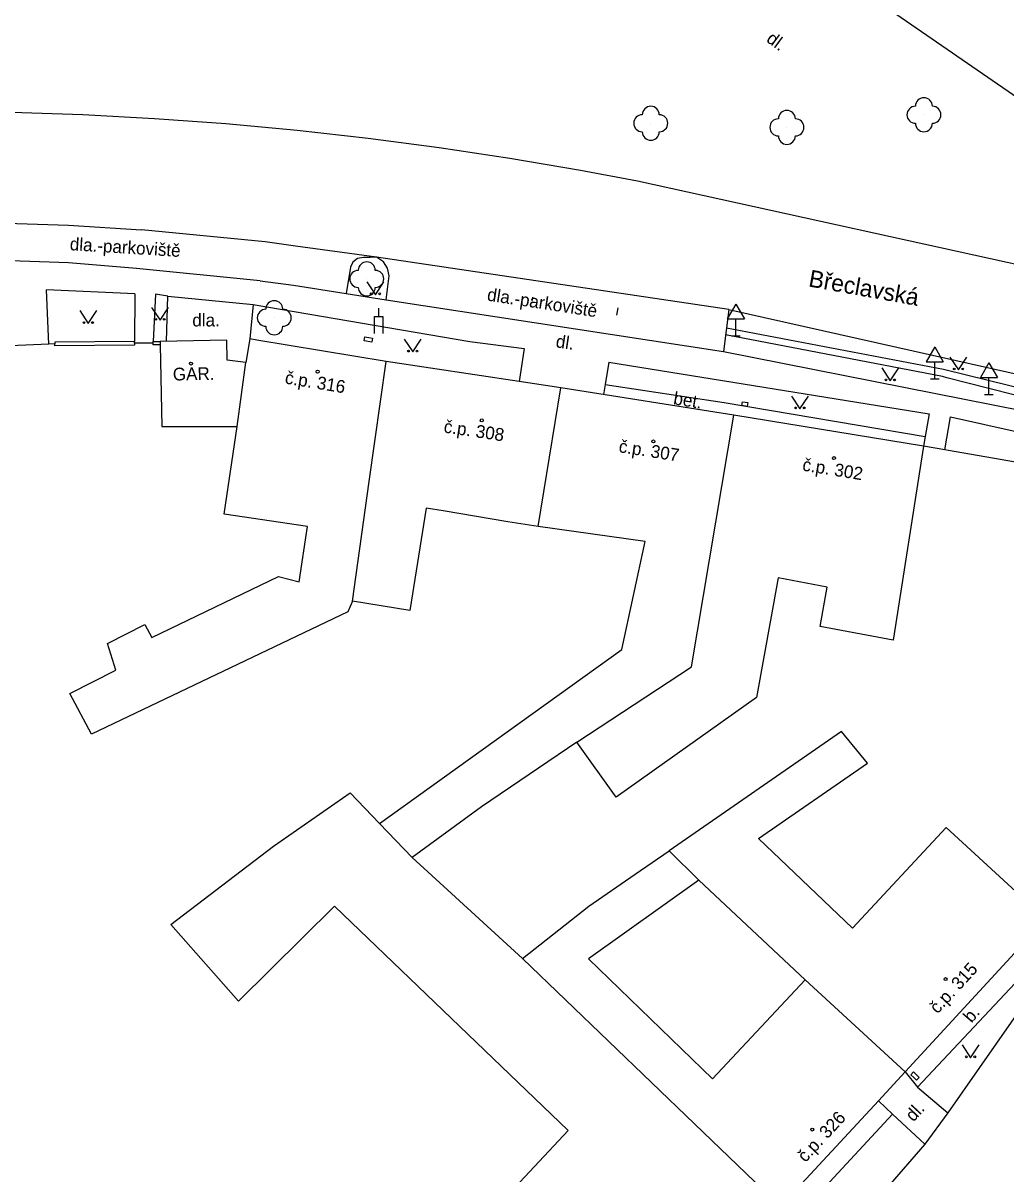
# Model space of a CAD drawing. Extents: x -577457 to -568404, y -1208466 to -1201387.
# Drawn here: x -568925.2 to -568867.4, y -1203976.2 to -1203908.5 of the extents above; entities that cross this region are included whole.
import ezdxf

# ---------------------------------------------------------------- set-up
doc = ezdxf.new("R2010")
doc.units = 0
for name, color, linetype in [('BUDOVY_MĚŘ', 7, 'Continuous'), ('BUDOVY_NEMĚŘ', 7, 'Continuous'), ('NÁZVY_ULIC_TOK_SMĚR', 7, 'Continuous'), ('OBVOD_PILÍŘE', 7, 'Continuous'), ('POMOC_POPIS', 7, 'Continuous'), ('ROZHRANÍ_PLOCH', 7, 'Continuous'), ('ZELEŇ', 7, 'Continuous'), ('ZN_BUDOV', 7, 'Continuous'), ('ZN_DOPLŇKOVÉ', 7, 'Continuous'), ('ZN_KULTUR', 7, 'Continuous'), ('Č_POPIS_ORIENT', 7, 'Continuous')]:
    doc.layers.add(name, color=color, linetype=linetype)

msp = doc.modelspace()

# ---------------------------------------------------------------- linework, layer by layer
at = {"layer": 'BUDOVY_MĚŘ'}
for points in [[(-568912.09, -1203928.48), (-568913.2, -1203928.36), (-568913.22, -1203927.18), (-568917.13, -1203927.25)], [(-568917.13, -1203927.25), (-568917.13, -1203927.45)], [(-568911.45, -1203927.17), (-568911.86, -1203927.1), (-568912.09, -1203928.48)], [(-568903.85, -1203928.43), (-568911.45, -1203927.17)], [(-568896.02, -1203929.6), (-568903.85, -1203928.43)], [(-568893.57, -1203929.97), (-568896.02, -1203929.6)], [(-568883.39, -1203931.58), (-568893.57, -1203929.97)], [(-568872.25, -1203933.4), (-568883.39, -1203931.58)], [(-568865.05, -1203961.22), (-568873.32, -1203970.21)], [(-568873.32, -1203970.21), (-568874.9, -1203971.91)], [(-568874.9, -1203971.91), (-568880.65, -1203978.12)]]:
    msp.add_lwpolyline(points, dxfattribs=at)
at = {"layer": 'BUDOVY_NEMĚŘ'}
for points in [[(-568917.13, -1203927.45), (-568917.04, -1203932.25), (-568912.61, -1203932.25)], [(-568905.83, -1203942.53), (-568906.09, -1203943.15), (-568921.17, -1203950.35), (-568922.44, -1203947.96), (-568919.73, -1203946.59), (-568920.23, -1203945.02), (-568918.03, -1203943.89), (-568917.62, -1203944.66), (-568910.17, -1203941.07), (-568908.95, -1203941.39), (-568908.46, -1203938.13), (-568913.36, -1203937.4), (-568912.61, -1203932.25), (-568912.09, -1203928.48)], [(-568894.91, -1203938.14), (-568896.69, -1203937.85), (-568900.49, -1203937.22), (-568901.48, -1203937.06), (-568902.45, -1203943.07), (-568905.83, -1203942.53), (-568904.84, -1203935.48), (-568903.85, -1203928.43)], [(-568894.91, -1203938.14), (-568893.57, -1203929.97)], [(-568872.25, -1203933.4), (-568874.03, -1203944.81), (-568878.33, -1203944.02), (-568877.9, -1203941.7), (-568880.8, -1203941.16), (-568882.07, -1203948.19), (-568890.31, -1203954.05), (-568892.62, -1203950.81), (-568885.88, -1203946.39), (-568883.39, -1203931.58)], [(-568888.61, -1203939.01), (-568894.91, -1203938.14)], [(-568889.98, -1203945.36), (-568888.61, -1203939.01)], [(-568904.24, -1203955.59), (-568889.98, -1203945.36)], [(-568866.33, -1203960.04), (-568870.91, -1203955.84), (-568876.42, -1203961.76), (-568881.94, -1203956.49), (-568875.54, -1203952.06), (-568877.06, -1203950.19), (-568887.2, -1203957.2), (-568885.45, -1203958.94), (-568879.21, -1203964.79), (-568873.32, -1203970.21)], [(-568892.62, -1203950.81), (-568898.23, -1203954.61)], [(-568891.02, -1203989.05), (-568899.69, -1203980.65), (-568893.14, -1203973.66), (-568906.87, -1203960.46), (-568912.53, -1203966.05), (-568916.5, -1203961.54), (-568910.47, -1203956.94), (-568905.96, -1203953.8), (-568904.24, -1203955.59), (-568902.32, -1203957.59), (-568895.82, -1203963.54)], [(-568898.23, -1203954.61), (-568902.32, -1203957.59)], [(-568880.65, -1203978.12), (-568895.82, -1203963.54), (-568891.93, -1203960.46), (-568889.2, -1203958.57), (-568887.2, -1203957.2)], [(-568885.45, -1203958.94), (-568891.95, -1203963.55), (-568884.65, -1203970.62), (-568879.21, -1203964.79)]]:
    msp.add_lwpolyline(points, dxfattribs=at)
at = {"layer": 'OBVOD_PILÍŘE'}
for points in [[(-568904.87, -1203927.01), (-568904.64, -1203927.05), (-568904.68, -1203927.3), (-568905.14, -1203927.22), (-568905.1, -1203926.97), (-568904.87, -1203927.01)], [(-568882.73, -1203930.83), (-568882.57, -1203930.85), (-568882.61, -1203931.07), (-568882.92, -1203931.02), (-568882.89, -1203930.81), (-568882.73, -1203930.83)], [(-568872.82, -1203970.53), (-568872.99, -1203970.37), (-568872.84, -1203970.21), (-568872.5, -1203970.53), (-568872.65, -1203970.69), (-568872.82, -1203970.53)]]:
    msp.add_lwpolyline(points, dxfattribs=at)
at = {"layer": 'ROZHRANÍ_PLOCH'}
for points in [[(-568863.41, -1203923.48), (-568889.07, -1203917.83), (-568892.42, -1203917.2), (-568896.57, -1203916.5), (-568900.73, -1203915.87), (-568904.9, -1203915.32), (-568909.08, -1203914.85), (-568913.27, -1203914.46), (-568917.47, -1203914.16), (-568921.67, -1203913.93), (-568925.87, -1203913.78)], [(-568931.66, -1203920.11), (-568922.52, -1203920.41)], [(-568922.52, -1203920.41), (-568918.23, -1203920.69)], [(-568910.96, -1203921.39), (-568918.23, -1203920.69)], [(-568909.18, -1203921.64), (-568910.96, -1203921.39)], [(-568904.41, -1203922.29), (-568909.18, -1203921.64)], [(-568922.53, -1203922.63), (-568930.52, -1203922.35)], [(-568905.52, -1203922.38), (-568905.8, -1203922.58)], [(-568905.18, -1203922.31), (-568905.52, -1203922.38)], [(-568904.79, -1203922.32), (-568905.18, -1203922.31)], [(-568904.41, -1203922.29), (-568904.79, -1203922.32)], [(-568903.99, -1203922.56), (-568904.41, -1203922.29)], [(-568883.7, -1203925.38), (-568904.41, -1203922.29)], [(-568903.76, -1203922.95), (-568903.99, -1203922.56)], [(-568918.53, -1203922.96), (-568922.53, -1203922.63)], [(-568911.26, -1203923.69), (-568918.53, -1203922.96)], [(-568905.94, -1203922.88), (-568906.2, -1203924.44)], [(-568905.8, -1203922.58), (-568905.94, -1203922.88)], [(-568903.66, -1203923.39), (-568903.76, -1203922.95)], [(-568911.26, -1203923.69), (-568909.3, -1203923.95)], [(-568903.84, -1203924.81), (-568903.66, -1203923.39)], [(-568918.62, -1203924.46), (-568923.81, -1203924.21)], [(-568923.67, -1203927.41), (-568923.81, -1203924.21)], [(-568918.62, -1203924.46), (-568918.64, -1203927.26)], [(-568917.41, -1203924.48), (-568917.55, -1203927.25)], [(-568916.68, -1203924.59), (-568917.41, -1203924.48)], [(-568916.76, -1203927.24), (-568916.68, -1203924.59)], [(-568916.68, -1203924.59), (-568911.67, -1203925.08)], [(-568909.3, -1203923.95), (-568906.2, -1203924.44)], [(-568906.2, -1203924.44), (-568903.84, -1203924.81)], [(-568911.67, -1203925.08), (-568911.86, -1203927.1)], [(-568911.67, -1203925.08), (-568898.93, -1203927.25)], [(-568903.84, -1203924.81), (-568884.01, -1203927.85)], [(-568895.24, -1203924.65), (-568895.28, -1203924.89)], [(-568890.27, -1203925.71), (-568890.2, -1203925.27)], [(-568883.7, -1203925.38), (-568884.01, -1203927.85)], [(-568883.7, -1203925.38), (-568855.37, -1203931.72)], [(-568883.83, -1203926.45), (-568871.06, -1203928.88)], [(-568898.93, -1203927.25), (-568895.73, -1203927.66)], [(-568870.87, -1203929.39), (-568871.13, -1203929.32), (-568883.89, -1203926.87)], [(-568895.73, -1203927.66), (-568896.02, -1203929.6)], [(-568884.01, -1203927.85), (-568855.66, -1203933.45)], [(-568890.75, -1203928.46), (-568890.97, -1203929.79)], [(-568890.75, -1203928.46), (-568871.92, -1203931.5)], [(-568871.06, -1203928.88), (-568855.54, -1203932.71)], [(-568890.97, -1203929.79), (-568891.06, -1203930.37)], [(-568890.97, -1203929.79), (-568883.96, -1203930.85)], [(-568869.64, -1203929.7), (-568870.87, -1203929.39)], [(-568856.28, -1203933.09), (-568869.64, -1203929.7)], [(-568883.96, -1203930.85), (-568872.15, -1203932.84)], [(-568871.92, -1203931.5), (-568872.15, -1203932.84)], [(-568871, -1203933.62), (-568870.66, -1203931.69)], [(-568870.66, -1203931.69), (-568853.01, -1203935.63)], [(-568872.15, -1203932.84), (-568872.25, -1203933.4)], [(-568872.59, -1203971.1), (-568864.15, -1203962.11), (-568865.05, -1203961.22)], [(-568863.36, -1203961.95), (-568870.82, -1203972.62)], [(-568873.32, -1203970.21), (-568872.59, -1203971.1)], [(-568872.59, -1203971.1), (-568870.82, -1203972.62)], [(-568874.9, -1203971.91), (-568874.06, -1203972.69)], [(-568870.82, -1203972.62), (-568872.16, -1203974.45)], [(-568890.1, -1203990.01), (-568874.06, -1203972.69)], [(-568874.06, -1203972.69), (-568872.16, -1203974.45)], [(-568872.16, -1203974.45), (-568877.64, -1203980.76), (-568888.71, -1203991)]]:
    msp.add_lwpolyline(points, dxfattribs=at)
at = {"layer": 'ZELEŇ'}
for centre in [(-568888.28, -1203914.42), (-568872.22, -1203913.92), (-568880.28, -1203914.66), (-568904.98, -1203923.57), (-568910.42, -1203925.86)]:
    msp.add_circle(centre, 0.0005, dxfattribs=at)
for centre, start, end in [((-568872.22, -1203913.42), 0, 179.99999), ((-568888.28, -1203913.92), 0, 179.99999), ((-568880.28, -1203914.16), 0, 179.99999), ((-568872.72, -1203913.92), 89.99999, 269.99999), ((-568871.72, -1203913.92), 270, 89.99999), ((-568888.78, -1203914.42), 89.99999, 269.99999), ((-568887.78, -1203914.42), 270, 89.99999), ((-568880.78, -1203914.66), 89.99999, 269.99999), ((-568879.78, -1203914.66), 270, 89.99999), ((-568872.22, -1203914.42), 179.99999, 359.99999), ((-568888.28, -1203914.92), 179.99999, 359.99999), ((-568880.28, -1203915.16), 179.99999, 359.99999), ((-568904.98, -1203923.07), 0, 179.99999), ((-568905.48, -1203923.57), 89.99999, 269.99999), ((-568904.48, -1203923.57), 270, 89.99999), ((-568904.98, -1203924.07), 179.99999, 359.99999), ((-568910.42, -1203925.36), 0, 179.99999), ((-568910.92, -1203925.86), 89.99999, 269.99999), ((-568909.92, -1203925.86), 270, 89.99999), ((-568910.42, -1203926.36), 179.99999, 359.99999)]:
    msp.add_arc(centre, 0.5, start, end, dxfattribs=at)
at = {"layer": 'ZN_BUDOV'}
for centre in [(-568915.32, -1203928.55), (-568907.87, -1203929.03), (-568898.22, -1203931.89), (-568888.13, -1203933.13), (-568877.51, -1203934.11), (-568870.95, -1203964.75), (-568878.79, -1203973.6)]:
    msp.add_circle(centre, 0.0875, dxfattribs=at)
at = {"layer": 'ZN_DOPLŇKOVÉ'}
for p, q in [((-568883.28, -1203925.064), (-568883.78, -1203925.93)), ((-568883.28, -1203925.064), (-568882.78, -1203925.93)), ((-568904.28, -1203925.79), (-568904.28, -1203925.29)), ((-568883.78, -1203925.93), (-568882.78, -1203925.93)), ((-568883.28, -1203926.93), (-568883.28, -1203925.93)), ((-568883.53, -1203926.93), (-568883.03, -1203926.93)), ((-568871.58, -1203927.574), (-568872.08, -1203928.44)), ((-568871.58, -1203927.574), (-568871.08, -1203928.44)), ((-568872.08, -1203928.44), (-568871.08, -1203928.44)), ((-568871.58, -1203929.44), (-568871.58, -1203928.44)), ((-568868.4, -1203928.504), (-568868.9, -1203929.37)), ((-568868.4, -1203928.504), (-568867.9, -1203929.37)), ((-568871.83, -1203929.44), (-568871.33, -1203929.44)), ((-568868.9, -1203929.37), (-568867.9, -1203929.37)), ((-568868.4, -1203930.37), (-568868.4, -1203929.37)), ((-568868.65, -1203930.37), (-568868.15, -1203930.37))]:
    msp.add_line(p, q, dxfattribs=at)
for points in [[(-568902.2, -1203885.69), (-568903.36, -1203887.69), (-568893.52, -1203894.44), (-568861.04, -1203916.83)], [(-568904.53, -1203926.79), (-568904.53, -1203925.79), (-568904.03, -1203925.79), (-568904.03, -1203926.79)], [(-568918.64, -1203927.36), (-568918.64, -1203927.26), (-568923.32, -1203927.3), (-568923.32, -1203927.4)], [(-568917.55, -1203927.35), (-568917.55, -1203927.25), (-568917.13, -1203927.25)], [(-568923.67, -1203927.41), (-568926.87, -1203927.54)], [(-568923.32, -1203927.4), (-568923.67, -1203927.41)], [(-568918.64, -1203927.36), (-568918.64, -1203927.46), (-568923.32, -1203927.5), (-568923.32, -1203927.4)], [(-568917.55, -1203927.35), (-568918.64, -1203927.36)], [(-568917.13, -1203927.45), (-568917.55, -1203927.45), (-568917.55, -1203927.35)], [(-568871, -1203933.62), (-568872.25, -1203933.4)], [(-568870.77, -1203933.66), (-568871, -1203933.62)], [(-568860.29, -1203950.78), (-568852.86, -1203938.18), (-568853.33, -1203936.7), (-568870.77, -1203933.66)]]:
    msp.add_lwpolyline(points, dxfattribs=at)
at = {"layer": 'ZN_KULTUR'}
for points in [[(-568904.97, -1203923.75), (-568904.47, -1203924.5), (-568903.97, -1203923.75)], [(-568917.64, -1203925.25), (-568917.14, -1203926), (-568916.64, -1203925.25)], [(-568921.86, -1203925.44), (-568921.36, -1203926.19), (-568920.86, -1203925.44)], [(-568902.78, -1203927.12), (-568902.28, -1203927.87), (-568901.78, -1203927.12)], [(-568870.69, -1203928.17), (-568870.19, -1203928.92), (-568869.69, -1203928.17)], [(-568874.7, -1203928.81), (-568874.2, -1203929.56), (-568873.7, -1203928.81)], [(-568880.01, -1203930.46), (-568879.51, -1203931.21), (-568879.01, -1203930.46)], [(-568869.98, -1203968.62), (-568869.48, -1203969.37), (-568868.98, -1203968.62)]]:
    msp.add_lwpolyline(points, dxfattribs=at)
for centre in [(-568904.72, -1203924.45), (-568904.22, -1203924.45), (-568917.39, -1203925.95), (-568916.89, -1203925.95), (-568921.61, -1203926.14), (-568921.11, -1203926.14), (-568902.53, -1203927.82), (-568902.03, -1203927.82), (-568870.44, -1203928.87), (-568869.94, -1203928.87), (-568874.45, -1203929.51), (-568873.95, -1203929.51), (-568879.76, -1203931.16), (-568879.26, -1203931.16), (-568869.73, -1203969.32), (-568869.23, -1203969.32)]:
    msp.add_circle(centre, 0.05, dxfattribs=at)

# ---------------------------------------------------------------- texts
at = {"layer": 'NÁZVY_ULIC_TOK_SMĚR'}
msp.add_text('Břeclavská', height=1, rotation=349.84998, dxfattribs=at).set_placement((-568879.05, -1203924.01))
at = {"layer": 'POMOC_POPIS'}
for s, rotation, p in [('dl.', 323.66999, (-568881.54, -1203909.58)), ('dla.-parkoviště', 356.44002, (-568922.46, -1203921.88)), ('dla.-parkoviště', 351.26003, (-568897.94, -1203924.84)), ('dl.', 351.47999, (-568893.9, -1203927.59)), ('GAR.', 1.03001, (-568916.38, -1203929.55)), ('bet.', 350.63, (-568886.99, -1203930.94)), ('b.', 49.23999, (-568869.42, -1203967.37)), ('dl.', 47.17998, (-568872.84, -1203973.18))]:
    msp.add_text(s, height=0.75, rotation=rotation, dxfattribs=at).set_placement(p)
msp.add_text('dla.', height=0.75, dxfattribs=at).set_placement((-568915.24, -1203926.37))
at = {"layer": 'Č_POPIS_ORIENT'}
for s, rotation, p in [('č.p. 316', 350.57001, (-568909.83, -1203929.72)), ('č.p. 308', 351.47999, (-568900.49, -1203932.6)), ('č.p. 307', 351.00999, (-568890.2, -1203933.76)), ('č.p. 302', 350.72001, (-568879.4, -1203934.84)), ('č.p. 315', 47.39003, (-568871.42, -1203966.83)), ('č.p. 326', 47.17998, (-568879.19, -1203975.57))]:
    msp.add_text(s, height=0.75, rotation=rotation, dxfattribs=at).set_placement(p)

doc.saveas('drawing.dxf')
